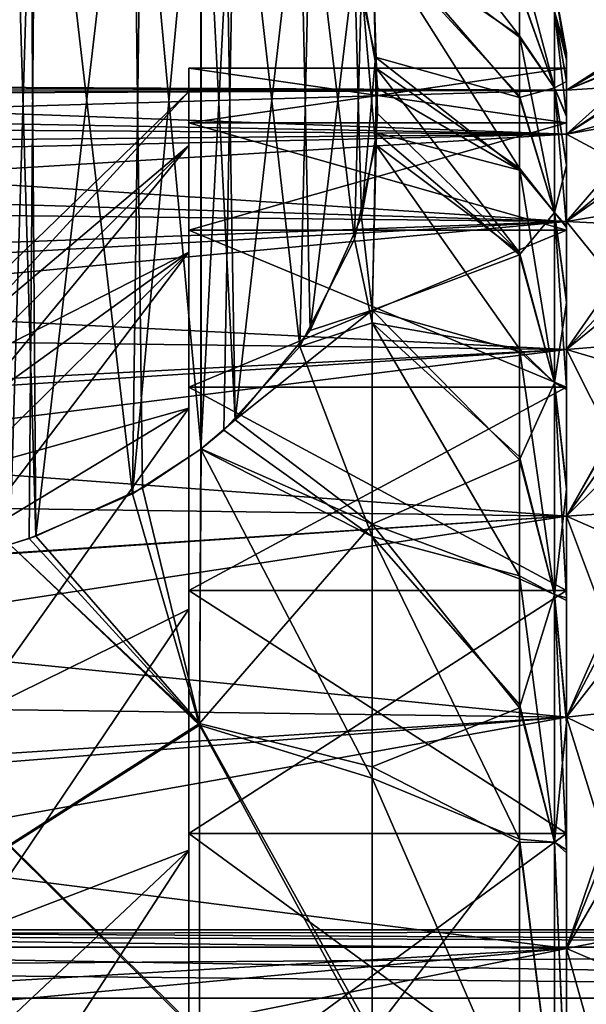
# Model space of a CAD drawing. Header units: metres. Extents: x -62 to 150, y -92 to 92.
# Tile 460 of 656: x -28.14 to -25.13, y 65.61 to 70.82. Entities that reach past the tile are written whole.
import ezdxf

# ---------------------------------------------------------------- set-up
doc = ezdxf.new("R2010")
doc.units = ezdxf.units.M
doc.layers.add('solid_500615', color=7, linetype='CONTINUOUS')

msp = doc.modelspace()

# ---------------------------------------------------------------- linework, layer by layer
at = {"layer": 'solid_500615'}
for points in [[(-28.049778, 72.699028, -9.174283), (-28.18821, 68.041405, -17.241522), (-28.189365, 72.743301, -9.097605)], [(-28.188202, 72.743202, -5.241516), (-28.189236, 68.041336, 2.902354), (-28.050165, 68.085434, 2.825976)], [(-28.049778, 72.699028, -9.174283), (-28.085726, 68.073235, -17.186396), (-28.18821, 68.041405, -17.241522)], [(-28.084993, 72.711136, -5.185978), (-28.188202, 72.743202, -5.241516), (-28.050165, 68.085434, 2.825976)], [(-28.049778, 72.699028, -9.174283), (-27.539028, 68.310127, -16.776079), (-28.085726, 68.073235, -17.186396)], [(-27.538008, 72.473915, -4.775102), (-28.084993, 72.711136, -5.185978), (-28.050165, 68.085434, 2.825976)], [(-27.483938, 72.443375, -9.61709), (-27.539028, 68.310127, -16.776079), (-28.049778, 72.699028, -9.174283)], [(-27.538008, 72.473915, -4.775102), (-28.050165, 68.085434, 2.825976), (-27.485113, 68.340553, 2.384087)], [(-27.175741, 72.237038, -9.974475), (-27.539028, 68.310127, -16.776079), (-27.483938, 72.443375, -9.61709)], [(-27.538008, 72.473915, -4.775102), (-27.485113, 68.340553, 2.384087), (-27.175798, 68.547523, 2.025607)], [(-27.538008, 72.473915, -4.775102), (-27.175798, 68.547523, 2.025607), (-27.1775, 72.238403, -4.367184)], [(-27.175741, 72.237038, -9.974475), (-27.177546, 68.546173, -16.367243), (-27.539028, 68.310127, -16.776079)], [(-26.992846, 72.082039, -10.242938), (-27.177546, 68.546173, -16.367243), (-27.175741, 72.237038, -9.974475)], [(-27.1775, 72.238403, -4.367184), (-27.175798, 68.547523, 2.025607), (-26.994238, 68.701279, 1.759296)], [(-27.053091, 72.136223, -4.1902), (-27.1775, 72.238403, -4.367184), (-26.994238, 68.701279, 1.759296)], [(-26.652088, 71.692429, -3.421526), (-27.053091, 72.136223, -4.1902), (-26.994238, 68.701279, 1.759296)], [(-26.992846, 72.082039, -10.242938), (-27.054201, 68.647423, -16.191875), (-27.177546, 68.546173, -16.367243)], [(-26.992846, 72.082039, -10.242938), (-26.653057, 69.090797, -15.423921), (-27.054201, 68.647423, -16.191875)], [(-26.595621, 71.607903, -11.064173), (-26.653057, 69.090797, -15.423921), (-26.992846, 72.082039, -10.242938)], [(-26.2693, 71.74437, -9.739546), (-25.489401, 70.985435, -9.847845), (-25.489401, 70.735977, -10.718078)], [(-26.2693, 71.269592, -11.356639), (-26.2693, 71.74437, -9.739546), (-25.489401, 70.735977, -10.718078)], [(-26.652088, 71.692429, -3.421526), (-26.994238, 68.701279, 1.759296), (-26.596764, 69.174927, 0.938918)], [(-26.652088, 71.692429, -3.421526), (-26.596764, 69.174927, 0.938918), (-26.361979, 71.12487, -2.438483)], [(-26.595621, 71.607903, -11.064173), (-26.362522, 69.65818, -14.441185), (-26.653057, 69.090797, -15.423921)], [(-26.325193, 71.006927, -12.105085), (-26.362522, 69.65818, -14.441185), (-26.595621, 71.607903, -11.064173)], [(-26.361979, 71.12487, -2.438483), (-26.251541, 70.622971, -1.569168), (-26.2693, 71.310677, -3.094944)], [(-26.2693, 71.310677, -3.094944), (-25.489401, 70.728798, -3.599572), (-25.489401, 70.980003, -4.46926)], [(-26.2693, 71.310677, -3.094944), (-25.489401, 70.409554, -2.754485), (-25.489401, 70.728798, -3.599572)], [(-26.2693, 71.310677, -3.094944), (-26.251541, 70.622971, -1.569168), (-25.489401, 70.409554, -2.754485)], [(-26.325193, 71.006927, -12.105085), (-26.2693, 71.269592, -11.356639), (-26.246372, 70.561951, -12.875807)], [(-26.2693, 71.269592, -11.356639), (-25.489401, 70.418419, -11.56385), (-25.489401, 70.035011, -12.380322)], [(-26.246372, 70.561951, -12.875807), (-26.2693, 71.269592, -11.356639), (-25.489401, 70.035011, -12.380322)], [(-26.2693, 71.269592, -11.356639), (-25.489401, 70.735977, -10.718078), (-25.489401, 70.418419, -11.56385)], [(-25.303986, 70.46096, -10.568618), (-25.489401, 70.985435, -9.847845), (-25.489401, 71.164459, -8.960577)], [(-25.303986, 70.46096, -10.568618), (-25.489401, 71.164459, -8.960577), (-25.303986, 70.863884, -8.890316)], [(-26.361979, 71.12487, -2.438483), (-26.596764, 69.174927, 0.938918), (-26.325708, 69.775902, -0.102)], [(-26.361979, 71.12487, -2.438483), (-26.325708, 69.775902, -0.102), (-26.251541, 70.622971, -1.569168)], [(-26.325193, 71.006927, -12.105085), (-26.251614, 70.160851, -13.570541), (-26.362522, 69.65818, -14.441185)], [(-26.325193, 71.006927, -12.105085), (-26.246372, 70.561951, -12.875807), (-26.251614, 70.160851, -13.570541)], [(-25.303986, 70.46096, -10.568618), (-25.489401, 70.735977, -10.718078), (-25.489401, 70.985435, -9.847845)], [(-25.303986, 70.46096, -3.770674), (-25.489401, 70.980003, -4.46926), (-25.489401, 70.728798, -3.599572)], [(-25.303986, 70.863884, -5.448976), (-25.489401, 70.980003, -4.46926), (-25.303986, 70.46096, -3.770674)], [(-25.303986, 70.999306, -7.169646), (-25.239401, 70.645676, -7.158967), (-25.239401, 70.609276, -8.049967)], [(-25.303986, 70.999306, -7.169646), (-25.303986, 70.863884, -5.448976), (-25.239401, 70.645676, -7.158967)], [(-25.303986, 70.863884, -8.890316), (-25.303986, 70.999306, -7.169646), (-25.239401, 70.609276, -8.049967)], [(-25.303986, 70.863884, -5.448976), (-25.239401, 70.494469, -5.381805), (-25.239401, 70.607483, -6.268039)], [(-25.303986, 70.863884, -5.448976), (-25.303986, 70.46096, -3.770674), (-25.239401, 70.494469, -5.381805)], [(-25.303986, 70.863884, -5.448976), (-25.239401, 70.607483, -6.268039), (-25.239401, 70.645676, -7.158967)], [(-25.303986, 70.863884, -8.890316), (-25.239401, 70.609276, -8.049967), (-25.239401, 70.498039, -8.93641)], [(-25.303986, 70.863884, -8.890316), (-25.239401, 70.498039, -8.93641), (-25.239401, 70.313271, -9.809031)], [(-25.303986, 70.46096, -10.568618), (-25.303986, 70.863884, -8.890316), (-25.239401, 70.313271, -9.809031)], [(-25.303986, 69.800453, -12.163225), (-25.489401, 70.418419, -11.56385), (-25.489401, 70.735977, -10.718078)], [(-25.303986, 69.800453, -12.163225), (-25.489401, 70.735977, -10.718078), (-25.303986, 70.46096, -10.568618)], [(-25.303986, 70.46096, -3.770674), (-25.489401, 70.728798, -3.599572), (-25.489401, 70.409554, -2.754485)], [(-25.239401, 70.448204, -6.386662), (-24.764193, 70.725548, -6.417893), (-24.785786, 70.739388, -7.161004)], [(-25.239401, 70.448204, -6.386662), (-24.785786, 70.739388, -7.161004), (-24.809301, 70.701485, -7.891719)], [(-25.239401, 70.448204, -6.386662), (-24.745825, 70.657837, -5.672606), (-24.764193, 70.725548, -6.417893)], [(-25.239401, 70.448204, -7.952631), (-24.809301, 70.701485, -7.891719), (-24.83256, 70.612999, -8.625512)], [(-25.239401, 70.448204, -6.386662), (-24.809301, 70.701485, -7.891719), (-25.239401, 70.448204, -7.952631)], [(-26.325708, 69.775902, -0.102), (-26.246412, 70.222, -0.874674), (-26.251541, 70.622971, -1.569168)], [(-26.251541, 70.622971, -1.569168), (-25.489401, 70.024521, -1.938817), (-25.489401, 70.409554, -2.754485)], [(-26.251541, 70.622971, -1.569168), (-26.240366, 70.458191, -1.283768), (-25.489401, 70.024521, -1.938817)], [(-26.251541, 70.622971, -1.569168), (-26.246412, 70.222, -0.874674), (-26.240366, 70.458191, -1.283768)], [(-25.239401, 70.214806, -4.838183), (-24.730604, 70.535637, -4.929069), (-24.745825, 70.657837, -5.672606)], [(-25.239401, 70.214806, -4.838183), (-24.745825, 70.657837, -5.672606), (-25.239401, 70.448204, -6.386662)], [(-25.239401, 70.609276, -8.049967), (-25.239401, 70.645676, -7.158967), (-25.239401, 70.607483, -6.268039)], [(-25.239401, 70.448204, -7.952631), (-24.83256, 70.612999, -8.625512), (-24.855576, 70.472725, -9.358882)], [(-27.239401, 70.275597, -9.771732), (-25.239401, 70.275597, -9.771732), (-25.239401, 70.563805, -8.044667)], [(-27.239401, 70.563805, -8.044667), (-25.239401, 70.563805, -8.044667), (-25.239401, 70.563805, -6.294624)], [(-27.239401, 70.563805, -8.044667), (-27.239401, 70.275597, -9.771732), (-25.239401, 70.563805, -8.044667)], [(-27.239401, 70.563805, -6.294624), (-25.239401, 70.563805, -6.294624), (-25.239401, 70.275597, -4.56756)], [(-27.239401, 70.563805, -6.294624), (-27.239401, 70.563805, -8.044667), (-25.239401, 70.563805, -6.294624)], [(-27.239401, 70.275597, -4.56756), (-27.239401, 70.563805, -6.294624), (-25.239401, 70.275597, -4.56756)], [(-27.239401, 70.441475, -8.036684), (-27.239401, 70.275597, -9.771732), (-27.239401, 70.563805, -8.044667)], [(-27.239401, 70.44149, -6.302788), (-27.239401, 70.563805, -8.044667), (-27.239401, 70.563805, -6.294624)], [(-27.239401, 70.44149, -6.302788), (-27.239401, 70.441475, -8.036684), (-27.239401, 70.563805, -8.044667)], [(-27.239401, 70.44149, -6.302788), (-27.239401, 70.563805, -6.294624), (-27.239401, 70.275597, -4.56756)], [(-26.251614, 70.160851, -13.570541), (-26.246372, 70.561951, -12.875807), (-26.240419, 70.324615, -13.286894)], [(-26.246372, 70.561951, -12.875807), (-25.489401, 70.035011, -12.380322), (-25.489401, 69.587921, -13.163327)], [(-26.240419, 70.324615, -13.286894), (-26.246372, 70.561951, -12.875807), (-25.489401, 69.587921, -13.163327)], [(-25.239401, 70.609276, -8.049967), (-25.239401, 70.563805, -6.294624), (-25.239401, 70.563805, -8.044667)], [(-25.239401, 70.498039, -8.93641), (-25.239401, 70.609276, -8.049967), (-25.239401, 70.563805, -8.044667)], [(-25.239401, 70.609276, -8.049967), (-25.239401, 70.607483, -6.268039), (-25.239401, 70.563805, -6.294624)], [(-25.239401, 70.607483, -6.268039), (-25.239401, 70.494469, -5.381805), (-25.239401, 70.563805, -6.294624)], [(-25.239401, 70.498039, -8.93641), (-25.239401, 70.563805, -8.044667), (-25.239401, 70.275597, -9.771732)], [(-25.239401, 70.307953, -4.509567), (-25.239401, 70.275597, -4.56756), (-25.239401, 70.563805, -6.294624)], [(-25.239401, 70.494469, -5.381805), (-25.239401, 70.307953, -4.509567), (-25.239401, 70.563805, -6.294624)], [(-25.239401, 70.214806, -4.838183), (-24.717606, 70.358604, -4.18955), (-24.730604, 70.535637, -4.929069)], [(-25.239401, 70.448204, -6.386662), (-31.368038, 70.462868, -6.616057), (-31.435246, 70.420349, -6.076768)], [(-25.239401, 70.448204, -7.952631), (-31.324076, 70.477501, -7.168989), (-31.368038, 70.462868, -6.616057)], [(-25.239401, 70.448204, -6.386662), (-25.239401, 70.448204, -7.952631), (-31.368038, 70.462868, -6.616057)], [(-25.239401, 70.448204, -7.952631), (-31.269167, 70.437851, -8.080277), (-31.324076, 70.477501, -7.168989)], [(-26.240366, 70.458191, -1.283768), (-26.246412, 70.222, -0.874674), (-25.489401, 70.024521, -1.938817)], [(-25.303986, 70.46096, -3.770674), (-25.489401, 70.409554, -2.754485), (-25.303986, 69.800453, -2.176066)], [(-25.303986, 70.46096, -3.770674), (-25.239401, 70.307953, -4.509567), (-25.239401, 70.494469, -5.381805)], [(-25.303986, 70.46096, -3.770674), (-25.239401, 70.048615, -3.6545), (-25.239401, 70.307953, -4.509567)], [(-25.303986, 70.46096, -3.770674), (-25.303986, 69.800453, -2.176066), (-25.239401, 70.048615, -3.6545)], [(-25.303986, 70.46096, -10.568618), (-25.239401, 70.313271, -9.809031), (-25.239401, 70.055641, -10.664653)], [(-25.303986, 70.46096, -10.568618), (-25.239401, 70.055641, -10.664653), (-25.239401, 69.728539, -11.492494)], [(-25.303986, 69.800453, -12.163225), (-25.303986, 70.46096, -10.568618), (-25.239401, 69.728539, -11.492494)], [(-25.239401, 70.313271, -9.809031), (-25.239401, 70.498039, -8.93641), (-25.239401, 70.275597, -9.771732)], [(-25.239401, 70.214806, -9.501109), (-24.855576, 70.472725, -9.358882), (-24.878513, 70.279144, -10.089715)], [(-25.239401, 70.448204, -7.952631), (-24.855576, 70.472725, -9.358882), (-25.239401, 70.214806, -9.501109)], [(-25.239401, 70.448204, -6.386662), (-31.435246, 70.420349, -6.076768), (-31.6394, 70.259628, -5.044088)], [(-25.239401, 70.214806, -4.838183), (-25.239401, 70.448204, -6.386662), (-31.6394, 70.259628, -5.044088)], [(-25.239401, 70.214806, -9.501109), (-31.294762, 70.326439, -8.942414), (-31.269167, 70.437851, -8.080277)], [(-25.239401, 70.448204, -7.952631), (-25.239401, 70.214806, -9.501109), (-31.269167, 70.437851, -8.080277)], [(-28.4014, 69.315498, -7.169735), (-27.239401, 70.441475, -8.036684), (-27.239401, 70.44149, -6.302788)], [(-28.4014, 69.17347, -5.549134), (-27.239401, 70.44149, -6.302788), (-27.239401, 70.155479, -4.59221)], [(-28.4014, 69.315498, -7.169735), (-27.239401, 70.44149, -6.302788), (-28.4014, 69.17347, -5.549134)], [(-28.4014, 69.173431, -8.790337), (-27.239401, 70.155434, -9.747261), (-27.239401, 70.441475, -8.036684)], [(-28.4014, 69.173431, -8.790337), (-27.239401, 70.441475, -8.036684), (-28.4014, 69.315498, -7.169735)], [(-27.239401, 70.155479, -4.59221), (-27.239401, 70.44149, -6.302788), (-27.239401, 70.275597, -4.56756)], [(-27.239401, 70.441475, -8.036684), (-27.239401, 70.155434, -9.747261), (-27.239401, 70.275597, -9.771732)], [(-25.303986, 69.800453, -12.163225), (-25.489401, 70.035011, -12.380322), (-25.489401, 70.418419, -11.56385)], [(-25.303986, 69.800453, -2.176066), (-25.489401, 70.409554, -2.754485), (-25.489401, 70.024521, -1.938817)], [(-25.239401, 69.753227, -3.341785), (-24.708822, 70.126579, -3.462438), (-24.717606, 70.358604, -4.18955)], [(-25.239401, 69.753227, -3.341785), (-24.717606, 70.358604, -4.18955), (-25.239401, 70.214806, -4.838183)], [(-25.239401, 70.214806, -9.501109), (-31.413843, 70.157356, -9.739872), (-31.294762, 70.326439, -8.942414)], [(-26.251614, 70.160851, -13.570541), (-26.240419, 70.324615, -13.286894), (-25.489401, 69.587921, -13.163327)], [(-25.239401, 70.055641, -10.664653), (-25.239401, 70.313271, -9.809031), (-25.239401, 70.275597, -9.771732)], [(-25.239401, 70.307953, -4.509567), (-25.239401, 70.048615, -3.6545), (-25.239401, 70.275597, -4.56756)], [(-25.239401, 70.214806, -4.838183), (-31.6394, 70.259628, -5.044088), (-31.6394, 70.068871, -4.272076)], [(-27.239401, 69.707039, -11.427916), (-25.239401, 69.707039, -11.427916), (-25.239401, 70.275597, -9.771732)], [(-27.239401, 70.275597, -9.771732), (-27.239401, 69.707039, -11.427916), (-25.239401, 70.275597, -9.771732)], [(-27.239401, 70.275597, -4.56756), (-25.239401, 70.275597, -4.56756), (-25.239401, 69.707039, -2.911376)], [(-27.239401, 69.707039, -2.911376), (-27.239401, 70.275597, -4.56756), (-25.239401, 69.707039, -2.911376)], [(-27.239401, 70.155434, -9.747261), (-27.239401, 69.707039, -11.427916), (-27.239401, 70.275597, -9.771732)], [(-27.239401, 70.155479, -4.59221), (-27.239401, 70.275597, -4.56756), (-27.239401, 69.707039, -2.911376)], [(-25.239401, 70.214806, -9.501109), (-24.878513, 70.279144, -10.089715), (-24.901018, 70.032761, -10.810211)], [(-25.239401, 70.055641, -10.664653), (-25.239401, 70.275597, -9.771732), (-25.239401, 69.707039, -11.427916)], [(-25.239401, 69.719879, -2.827358), (-25.239401, 69.707039, -2.911376), (-25.239401, 70.275597, -4.56756)], [(-25.239401, 70.048615, -3.6545), (-25.239401, 69.719879, -2.827358), (-25.239401, 70.275597, -4.56756)], [(-25.239401, 70.214806, -4.838183), (-31.6394, 70.068871, -4.272076), (-31.6394, 69.820099, -3.516756)], [(-25.239401, 69.753227, -3.341785), (-25.239401, 70.214806, -4.838183), (-31.6394, 69.820099, -3.516756)], [(-25.239401, 70.214806, -9.501109), (-25.239401, 69.753227, -10.997506), (-31.413843, 70.157356, -9.739872)], [(-26.325708, 69.775902, -0.102), (-26.2693, 69.282967, 0.469794), (-26.246412, 70.222, -0.874674)], [(-26.246412, 70.222, -0.874674), (-26.2693, 69.282967, 0.469794), (-25.489401, 69.575806, -1.156624)], [(-26.246412, 70.222, -0.874674), (-25.489401, 69.575806, -1.156624), (-25.489401, 70.024521, -1.938817)], [(-25.239401, 70.214806, -9.501109), (-24.901018, 70.032761, -10.810211), (-25.239401, 69.753227, -10.997506)], [(-25.239401, 69.753227, -10.997506), (-31.6394, 69.94754, -10.459698), (-31.413843, 70.157356, -9.739872)], [(-28.401402, 68.996841, -4.754003), (-27.239401, 70.155479, -4.59221), (-27.239401, 69.590805, -2.951344)], [(-28.4014, 69.17347, -5.549134), (-27.239401, 70.155479, -4.59221), (-28.401402, 68.996841, -4.754003)], [(-28.401402, 68.751228, -10.362532), (-27.239401, 69.590729, -11.38812), (-27.239401, 70.155434, -9.747261)], [(-28.401402, 68.996796, -9.585466), (-27.239401, 70.155434, -9.747261), (-28.4014, 69.173431, -8.790337)], [(-28.401402, 68.751228, -10.362532), (-27.239401, 70.155434, -9.747261), (-28.401402, 68.996796, -9.585466)], [(-27.239401, 69.590805, -2.951344), (-27.239401, 70.155479, -4.59221), (-27.239401, 69.707039, -2.911376)], [(-27.239401, 70.155434, -9.747261), (-27.239401, 69.590729, -11.38812), (-27.239401, 69.707039, -11.427916)], [(-26.362522, 69.65818, -14.441185), (-26.251614, 70.160851, -13.570541), (-26.2693, 69.216339, -14.889341)], [(-26.2693, 69.216339, -14.889341), (-26.251614, 70.160851, -13.570541), (-25.489401, 69.078285, -13.910361)], [(-26.251614, 70.160851, -13.570541), (-25.489401, 69.587921, -13.163327), (-25.489401, 69.078285, -13.910361)], [(-25.239401, 69.753227, -3.341785), (-24.706928, 69.840836, -2.756885), (-24.708822, 70.126579, -3.462438)], [(-25.303986, 69.800453, -2.176066), (-25.239401, 69.719879, -2.827358), (-25.239401, 70.048615, -3.6545)], [(-25.239401, 69.728539, -11.492494), (-25.239401, 70.055641, -10.664653), (-25.239401, 69.707039, -11.427916)], [(-25.303986, 68.898621, -13.634874), (-25.489401, 69.587921, -13.163327), (-25.489401, 70.035011, -12.380322)], [(-25.303986, 68.898621, -13.634874), (-25.489401, 70.035011, -12.380322), (-25.303986, 69.800453, -12.163225)], [(-25.303986, 69.800453, -2.176066), (-25.489401, 70.024521, -1.938817), (-25.489401, 69.575806, -1.156624)], [(-25.239401, 69.753227, -10.997506), (-24.901018, 70.032761, -10.810211), (-24.9228, 69.735649, -11.512331)], [(-25.239401, 69.753227, -10.997506), (-31.6394, 69.395554, -11.806623), (-31.6394, 69.94754, -10.459698)], [(-25.239401, 69.073784, -1.930896), (-24.71158, 69.502754, -2.075104), (-24.706928, 69.840836, -2.756885)], [(-25.239401, 69.073784, -1.930896), (-24.706928, 69.840836, -2.756885), (-25.239401, 69.753227, -3.341785)], [(-25.239401, 69.753227, -3.341785), (-31.6394, 69.820099, -3.516756), (-31.6394, 69.514763, -2.782478)], [(-25.303986, 69.800453, -2.176066), (-25.489401, 69.575806, -1.156624), (-25.303986, 68.898621, -0.704417)], [(-25.303986, 69.800453, -2.176066), (-25.239401, 69.323448, -2.03104), (-25.239401, 69.719879, -2.827358)], [(-25.303986, 69.800453, -2.176066), (-25.303986, 68.898621, -0.704417), (-25.239401, 69.323448, -2.03104)], [(-25.303986, 69.800453, -12.163225), (-25.239401, 69.728539, -11.492494), (-25.239401, 69.333702, -12.289606)], [(-25.303986, 69.800453, -12.163225), (-25.239401, 69.333702, -12.289606), (-25.239401, 68.873573, -13.051379)], [(-25.303986, 68.898621, -13.634874), (-25.303986, 69.800453, -12.163225), (-25.239401, 68.873573, -13.051379)], [(-25.239401, 69.753227, -10.997506), (-25.239401, 69.073784, -12.408396), (-31.6394, 69.395554, -11.806623)], [(-25.239401, 69.753227, -3.341785), (-31.6394, 69.514763, -2.782478), (-31.6394, 69.154617, -2.073474)], [(-25.239401, 69.073784, -1.930896), (-25.239401, 69.753227, -3.341785), (-31.6394, 69.154617, -2.073474)], [(-26.325708, 69.775902, -0.102), (-26.596764, 69.174927, 0.938918), (-26.2693, 69.282967, 0.469794)], [(-25.239401, 69.753227, -10.997506), (-24.9228, 69.735649, -11.512331), (-24.944284, 69.387764, -12.19432)], [(-25.239401, 69.753227, -10.997506), (-24.944284, 69.387764, -12.19432), (-25.239401, 69.073784, -12.408396)], [(-25.239401, 69.333702, -12.289606), (-25.239401, 69.728539, -11.492494), (-25.239401, 69.707039, -11.427916)], [(-27.239401, 68.8741, -12.967073), (-25.239401, 68.8741, -12.967073), (-25.239401, 69.707039, -11.427916)], [(-27.239401, 69.707039, -11.427916), (-27.239401, 68.8741, -12.967073), (-25.239401, 69.707039, -11.427916)], [(-27.239401, 69.707039, -2.911376), (-25.239401, 69.707039, -2.911376), (-25.239401, 68.8741, -1.372218)], [(-27.239401, 68.8741, -1.372218), (-27.239401, 69.707039, -2.911376), (-25.239401, 68.8741, -1.372218)], [(-27.239401, 69.590729, -11.38812), (-27.239401, 68.8741, -12.967073), (-27.239401, 69.707039, -11.427916)], [(-27.239401, 69.590805, -2.951344), (-27.239401, 69.707039, -2.911376), (-27.239401, 68.8741, -1.372218)], [(-25.239401, 69.719879, -2.827358), (-25.239401, 69.323448, -2.03104), (-25.239401, 69.707039, -2.911376)], [(-25.239401, 69.333702, -12.289606), (-25.239401, 69.707039, -11.427916), (-25.239401, 68.8741, -12.967073)], [(-25.239401, 69.323448, -2.03104), (-25.239401, 68.8741, -1.372218), (-25.239401, 69.707039, -2.911376)], [(-26.653057, 69.090797, -15.423921), (-26.362522, 69.65818, -14.441185), (-26.2693, 69.216339, -14.889341)], [(-28.401402, 68.438705, -3.224169), (-27.239401, 69.590805, -2.951344), (-27.239401, 68.763649, -1.427123)], [(-28.401402, 68.751289, -3.976933), (-27.239401, 69.590805, -2.951344), (-28.401402, 68.438705, -3.224169)], [(-28.401402, 68.996841, -4.754003), (-27.239401, 69.590805, -2.951344), (-28.401402, 68.751289, -3.976933)], [(-28.401402, 68.438629, -11.11529), (-27.239401, 69.590729, -11.38812), (-28.401402, 68.751228, -10.362532)], [(-28.4014, 68.061493, -11.837709), (-27.239401, 69.590729, -11.38812), (-28.401402, 68.438629, -11.11529)], [(-28.4014, 68.061493, -11.837709), (-27.239401, 68.76355, -12.91232), (-27.239401, 69.590729, -11.38812)], [(-27.239401, 68.763649, -1.427123), (-27.239401, 69.590805, -2.951344), (-27.239401, 68.8741, -1.372218)], [(-27.239401, 69.590729, -11.38812), (-27.239401, 68.76355, -12.91232), (-27.239401, 68.8741, -12.967073)], [(-26.2693, 69.282967, 0.469794), (-25.489401, 69.064568, -0.41049), (-25.489401, 69.575806, -1.156624)], [(-25.303986, 68.898621, -13.634874), (-25.489401, 69.078285, -13.910361), (-25.489401, 69.587921, -13.163327)], [(-25.303986, 68.898621, -0.704417), (-25.489401, 69.575806, -1.156624), (-25.489401, 69.064568, -0.41049)], [(-25.239401, 69.073784, -1.930896), (-24.721518, 69.117073, -1.424041), (-24.71158, 69.502754, -2.075104)], [(-25.239401, 69.073784, -12.408396), (-31.6394, 68.662216, -13.064048), (-31.6394, 69.395554, -11.806623)], [(-25.239401, 69.073784, -12.408396), (-24.944284, 69.387764, -12.19432), (-24.964001, 68.993454, -12.848817)], [(-25.303986, 68.898621, -0.704417), (-25.239401, 68.861717, -1.270074), (-25.239401, 69.323448, -2.03104)], [(-25.239401, 68.873573, -13.051379), (-25.239401, 69.333702, -12.289606), (-25.239401, 68.8741, -12.967073)], [(-25.239401, 69.323448, -2.03104), (-25.239401, 68.861717, -1.270074), (-25.239401, 68.8741, -1.372218)], [(-26.994238, 68.701279, 1.759296), (-26.2693, 68.15004, 1.668419), (-26.2693, 69.282967, 0.469794)], [(-26.596764, 69.174927, 0.938918), (-26.994238, 68.701279, 1.759296), (-26.2693, 69.282967, 0.469794)], [(-26.2693, 69.282967, 0.469794), (-25.489401, 68.489983, 0.298466), (-25.489401, 69.064568, -0.41049)], [(-26.2693, 69.282967, 0.469794), (-26.2693, 68.15004, 1.668419), (-25.489401, 68.489983, 0.298466)], [(-26.653057, 69.090797, -15.423921), (-26.2693, 69.216339, -14.889341), (-26.2693, 68.084557, -16.067654)], [(-26.2693, 69.216339, -14.889341), (-25.489401, 68.505295, -14.620314), (-25.489401, 67.875687, -15.282976)], [(-26.2693, 68.084557, -16.067654), (-26.2693, 69.216339, -14.889341), (-25.489401, 67.875687, -15.282976)], [(-26.2693, 69.216339, -14.889341), (-25.489401, 69.078285, -13.910361), (-25.489401, 68.505295, -14.620314)], [(-25.239401, 69.073784, -1.930896), (-31.6394, 69.154617, -2.073474), (-31.6394, 68.741737, -1.393827)], [(-25.239401, 68.191643, -0.637031), (-24.722147, 69.096138, -1.391633), (-24.721518, 69.117073, -1.424041)], [(-25.239401, 68.191643, -0.637031), (-24.721518, 69.117073, -1.424041), (-25.239401, 69.073784, -1.930896)], [(-25.239401, 69.073784, -12.408396), (-25.239401, 68.191643, -13.70226), (-31.6394, 68.662216, -13.064048)], [(-25.239401, 69.073784, -1.930896), (-31.6394, 68.741737, -1.393827), (-31.6394, 68.278496, -0.747453)], [(-25.239401, 68.191643, -0.637031), (-25.239401, 69.073784, -1.930896), (-31.6394, 68.278496, -0.747453)], [(-27.054201, 68.647423, -16.191875), (-26.653057, 69.090797, -15.423921), (-26.2693, 68.084557, -16.067654)], [(-25.303986, 67.777679, -14.947329), (-25.489401, 68.505295, -14.620314), (-25.489401, 69.078285, -13.910361)], [(-25.303986, 67.777679, -14.947329), (-25.489401, 69.078285, -13.910361), (-25.303986, 68.898621, -13.634874)], [(-25.303986, 68.898621, -0.704417), (-25.489401, 69.064568, -0.41049), (-25.489401, 68.489983, 0.298466)], [(-25.239401, 68.191643, -0.637031), (-24.736307, 68.689911, -0.810838), (-24.722147, 69.096138, -1.391633)], [(-25.239401, 69.073784, -12.408396), (-24.964001, 68.993454, -12.848817), (-24.980734, 68.558235, -13.469358)], [(-25.239401, 69.073784, -12.408396), (-24.980734, 68.558235, -13.469358), (-25.239401, 68.191643, -13.70226)], [(-25.303986, 68.898621, -0.704417), (-25.489401, 68.489983, 0.298466), (-25.303986, 67.777679, 0.608037)], [(-25.303986, 68.898621, -0.704417), (-25.239401, 68.33503, -0.547467), (-25.239401, 68.861717, -1.270074)], [(-25.303986, 68.898621, -0.704417), (-25.303986, 67.777679, 0.608037), (-25.239401, 68.33503, -0.547467)], [(-25.303986, 68.898621, -13.634874), (-25.239401, 68.873573, -13.051379), (-25.239401, 68.34845, -13.774907)], [(-25.303986, 68.898621, -13.634874), (-25.239401, 68.34845, -13.774907), (-25.239401, 67.759377, -14.458167)], [(-25.303986, 67.777679, -14.947329), (-25.303986, 68.898621, -13.634874), (-25.239401, 67.759377, -14.458167)], [(-27.239401, 67.798721, -14.348691), (-25.239401, 67.798721, -14.348691), (-25.239401, 68.8741, -12.967073)], [(-27.239401, 68.8741, -12.967073), (-27.239401, 67.798721, -14.348691), (-25.239401, 68.8741, -12.967073)], [(-27.239401, 68.8741, -1.372218), (-25.239401, 68.8741, -1.372218), (-25.239401, 67.798721, 0.009399)], [(-27.239401, 67.798721, 0.009399), (-27.239401, 68.8741, -1.372218), (-25.239401, 67.798721, 0.009399)], [(-27.239401, 68.76355, -12.91232), (-27.239401, 67.798721, -14.348691), (-27.239401, 68.8741, -12.967073)], [(-27.239401, 68.763649, -1.427123), (-27.239401, 68.8741, -1.372218), (-27.239401, 67.798721, 0.009399)], [(-25.239401, 68.873573, -13.051379), (-25.239401, 68.8741, -12.967073), (-25.239401, 67.798721, -14.348691)], [(-25.239401, 68.33503, -0.547467), (-25.239401, 67.798721, 0.009399), (-25.239401, 68.8741, -1.372218)], [(-25.239401, 68.861717, -1.270074), (-25.239401, 68.33503, -0.547467), (-25.239401, 68.8741, -1.372218)], [(-25.239401, 68.34845, -13.774907), (-25.239401, 68.873573, -13.051379), (-25.239401, 67.798721, -14.348691)], [(-28.401402, 68.438705, -3.224169), (-27.239401, 68.763649, -1.427123), (-28.4014, 68.061584, -2.501739)], [(-28.4014, 67.127586, -1.171645), (-27.239401, 68.763649, -1.427123), (-27.239401, 67.6987, -0.062766)], [(-28.4014, 68.061584, -2.501739), (-27.239401, 68.763649, -1.427123), (-28.4014, 67.127586, -1.171645)], [(-28.4014, 67.12748, -13.167777), (-27.239401, 67.698578, -14.276654), (-27.239401, 68.76355, -12.91232)], [(-28.4014, 67.12748, -13.167777), (-27.239401, 68.76355, -12.91232), (-28.4014, 68.061493, -11.837709)], [(-27.239401, 67.6987, -0.062766), (-27.239401, 68.763649, -1.427123), (-27.239401, 67.798721, 0.009399)], [(-27.239401, 68.76355, -12.91232), (-27.239401, 67.698578, -14.276654), (-27.239401, 67.798721, -14.348691)], [(-26.994238, 68.701279, 1.759296), (-27.175798, 68.547523, 2.025607), (-26.2693, 68.15004, 1.668419)], [(-25.239401, 68.191643, -0.637031), (-24.756212, 68.223839, -0.236381), (-24.736307, 68.689911, -0.810838)], [(-25.239401, 68.191643, -13.70226), (-31.6394, 67.761688, -14.207701), (-31.6394, 68.662216, -13.064048)], [(-27.177546, 68.546173, -16.367243), (-27.054201, 68.647423, -16.191875), (-26.2693, 68.084557, -16.067654)], [(-27.539028, 68.310127, -16.776079), (-27.177546, 68.546173, -16.367243), (-27.183178, 67.084892, -17.537783)], [(-27.183178, 67.09417, 3.192143), (-27.175798, 68.547523, 2.025607), (-27.485113, 68.340553, 2.384087)], [(-27.183178, 67.09417, 3.192143), (-26.2693, 68.15004, 1.668419), (-27.175798, 68.547523, 2.025607)], [(-27.183178, 67.084892, -17.537783), (-27.177546, 68.546173, -16.367243), (-26.2693, 66.803459, -17.081633)], [(-27.177546, 68.546173, -16.367243), (-26.2693, 68.084557, -16.067654), (-26.2693, 66.803459, -17.081633)], [(-25.239401, 68.191643, -13.70226), (-24.980734, 68.558235, -13.469358), (-24.995043, 68.083534, -14.055186)], [(-26.2693, 68.15004, 1.668419), (-25.489401, 67.859055, 0.959796), (-25.489401, 68.489983, 0.298466)], [(-25.303986, 67.777679, -14.947329), (-25.489401, 67.875687, -15.282976), (-25.489401, 68.505295, -14.620314)], [(-25.303986, 67.777679, 0.608037), (-25.489401, 68.489983, 0.298466), (-25.489401, 67.859055, 0.959796)], [(-27.183178, 67.09417, 3.192143), (-27.485113, 68.340553, 2.384087), (-28.050165, 68.085434, 2.825976)], [(-25.303986, 67.777679, 0.608037), (-25.239401, 67.744446, 0.134722), (-25.239401, 68.33503, -0.547467)], [(-25.239401, 67.759377, -14.458167), (-25.239401, 68.34845, -13.774907), (-25.239401, 67.798721, -14.348691)], [(-25.239401, 68.33503, -0.547467), (-25.239401, 67.744446, 0.134722), (-25.239401, 67.798721, 0.009399)], [(-25.239401, 68.191643, -0.637031), (-31.6394, 68.278496, -0.747453), (-31.6394, 67.767563, -0.138074)], [(-28.085726, 68.073235, -17.186396), (-27.539028, 68.310127, -16.776079), (-27.183178, 67.084892, -17.537783)], [(-25.239401, 67.126511, 0.510905), (-24.779528, 67.717773, 0.30352), (-24.756212, 68.223839, -0.236381)], [(-25.239401, 67.126511, 0.510905), (-24.756212, 68.223839, -0.236381), (-25.239401, 68.191643, -0.637031)], [(-25.239401, 68.191643, -13.70226), (-25.239401, 67.126511, -14.850197), (-31.6394, 67.761688, -14.207701)], [(-25.239401, 68.191643, -0.637031), (-31.6394, 67.767563, -0.138074), (-31.6394, 67.211884, 0.430798)], [(-25.239401, 67.126511, 0.510905), (-25.239401, 68.191643, -0.637031), (-31.6394, 67.211884, 0.430798)], [(-25.239401, 68.191643, -13.70226), (-24.995043, 68.083534, -14.055186), (-25.007103, 67.569588, -14.606562)], [(-25.239401, 68.191643, -13.70226), (-25.007103, 67.569588, -14.606562), (-25.239401, 67.126511, -14.850197)], [(-27.183178, 67.09417, 3.192143), (-26.2693, 66.863724, 2.700707), (-26.2693, 68.15004, 1.668419)], [(-26.2693, 68.15004, 1.668419), (-25.489401, 67.17598, 1.568651), (-25.489401, 67.859055, 0.959796)], [(-26.2693, 68.15004, 1.668419), (-26.2693, 66.863724, 2.700707), (-25.489401, 67.17598, 1.568651)], [(-27.183178, 67.09417, 3.192143), (-28.050165, 68.085434, 2.825976), (-28.189236, 68.041336, 2.902354)], [(-28.18821, 68.041405, -17.241522), (-28.085726, 68.073235, -17.186396), (-27.183178, 67.084892, -17.537783)], [(-26.2693, 68.084557, -16.067654), (-25.489401, 67.193504, -15.893521), (-25.489401, 66.480583, -16.435419)], [(-26.2693, 66.803459, -17.081633), (-26.2693, 68.084557, -16.067654), (-25.489401, 66.480583, -16.435419)], [(-26.2693, 68.084557, -16.067654), (-25.489401, 67.875687, -15.282976), (-25.489401, 67.193504, -15.893521)], [(-28.18932, 66.443962, -18.33157), (-28.18821, 68.041405, -17.241522), (-27.183178, 67.084892, -17.537783)], [(-27.183178, 67.09417, 3.192143), (-28.189236, 68.041336, 2.902354), (-28.18932, 66.450752, 3.988355)], [(-25.303986, 66.465225, -16.06827), (-25.489401, 67.193504, -15.893521), (-25.489401, 67.875687, -15.282976)], [(-25.303986, 66.465225, -16.06827), (-25.489401, 67.875687, -15.282976), (-25.303986, 67.777679, -14.947329)], [(-25.303986, 67.777679, 0.608037), (-25.489401, 67.859055, 0.959796), (-25.489401, 67.17598, 1.568651)], [(-27.239401, 66.510376, -15.534704), (-25.239401, 66.510376, -15.534704), (-25.239401, 67.798721, -14.348691)], [(-27.239401, 67.798721, -14.348691), (-27.239401, 66.510376, -15.534704), (-25.239401, 67.798721, -14.348691)], [(-27.239401, 67.798721, 0.009399), (-25.239401, 67.798721, 0.009399), (-25.239401, 66.510376, 1.195412)], [(-27.239401, 66.510376, 1.195412), (-27.239401, 67.798721, 0.009399), (-25.239401, 66.510376, 1.195412)], [(-27.239401, 67.698578, -14.276654), (-27.239401, 66.510376, -15.534704), (-27.239401, 67.798721, -14.348691)], [(-27.239401, 67.6987, -0.062766), (-27.239401, 67.798721, 0.009399), (-27.239401, 66.510376, 1.195412)], [(-25.239401, 67.759377, -14.458167), (-25.239401, 67.798721, -14.348691), (-25.239401, 66.510376, -15.534704)], [(-25.239401, 67.097633, 0.763723), (-25.239401, 66.510376, 1.195412), (-25.239401, 67.798721, 0.009399)], [(-25.239401, 67.744446, 0.134722), (-25.239401, 67.097633, 0.763723), (-25.239401, 67.798721, 0.009399)], [(-25.239401, 67.126511, -14.850197), (-31.6394, 66.711342, -15.215507), (-31.6394, 67.761688, -14.207701)], [(-25.303986, 67.777679, 0.608037), (-25.489401, 67.17598, 1.568651), (-25.303986, 66.465225, 1.728978)], [(-25.303986, 67.777679, 0.608037), (-25.239401, 67.097633, 0.763723), (-25.239401, 67.744446, 0.134722)], [(-25.303986, 67.777679, 0.608037), (-25.303986, 66.465225, 1.728978), (-25.239401, 67.097633, 0.763723)], [(-25.303986, 67.777679, -14.947329), (-25.239401, 67.759377, -14.458167), (-25.239401, 67.11367, -15.088646)], [(-25.303986, 67.777679, -14.947329), (-25.239401, 67.11367, -15.088646), (-25.239401, 66.424316, -15.658669)], [(-25.303986, 66.465225, -16.06827), (-25.303986, 67.777679, -14.947329), (-25.239401, 66.424316, -15.658669)], [(-25.239401, 67.11367, -15.088646), (-25.239401, 67.759377, -14.458167), (-25.239401, 66.510376, -15.534704)], [(-28.401402, 65.977257, -0.024653), (-27.239401, 67.6987, -0.062766), (-27.239401, 66.422195, 1.1087)], [(-28.4014, 67.127586, -1.171645), (-27.239401, 67.6987, -0.062766), (-28.401402, 65.977257, -0.024653)], [(-28.401402, 65.977119, -14.314755), (-27.239401, 66.422043, -15.44811), (-27.239401, 67.698578, -14.276654)], [(-28.401402, 65.977119, -14.314755), (-27.239401, 67.698578, -14.276654), (-28.4014, 67.12748, -13.167777)], [(-27.239401, 66.422195, 1.1087), (-27.239401, 67.6987, -0.062766), (-27.239401, 66.510376, 1.195412)], [(-27.239401, 67.698578, -14.276654), (-27.239401, 66.422043, -15.44811), (-27.239401, 66.510376, -15.534704)], [(-25.239401, 67.126511, 0.510905), (-24.806854, 67.174385, 0.805421), (-24.779528, 67.717773, 0.30352)], [(-25.239401, 67.126511, -14.850197), (-25.007103, 67.569588, -14.606562), (-25.017319, 67.018959, -15.120461)], [(-25.239401, 67.126511, 0.510905), (-31.6394, 67.211884, 0.430798), (-31.6394, 66.614662, 0.955886)], [(-26.2693, 66.863724, 2.700707), (-25.489401, 66.462807, 2.108536), (-25.489401, 67.17598, 1.568651)], [(-25.303986, 66.465225, -16.06827), (-25.489401, 66.480583, -16.435419), (-25.489401, 67.193504, -15.893521)], [(-25.303986, 66.465225, 1.728978), (-25.489401, 67.17598, 1.568651), (-25.489401, 66.462807, 2.108536)], [(-25.239401, 65.902184, 1.487271), (-24.837082, 66.59539, 1.268378), (-24.806854, 67.174385, 0.805421)], [(-25.239401, 65.902184, 1.487271), (-24.806854, 67.174385, 0.805421), (-25.239401, 67.126511, 0.510905)], [(-25.239401, 67.126511, -14.850197), (-25.239401, 65.902184, -15.826563), (-31.6394, 66.711342, -15.215507)], [(-25.239401, 67.126511, 0.510905), (-31.6394, 66.614662, 0.955886), (-31.6394, 65.979332, 1.434166)], [(-25.239401, 65.902184, 1.487271), (-25.239401, 67.126511, 0.510905), (-31.6394, 65.979332, 1.434166)], [(-25.239401, 67.126511, -14.850197), (-25.017319, 67.018959, -15.120461), (-25.025196, 66.433525, -15.595472)], [(-25.239401, 67.126511, -14.850197), (-25.025196, 66.433525, -15.595472), (-25.239401, 65.902184, -15.826563)], [(-27.183178, 65.457611, 4.140016), (-27.183178, 67.09417, 3.192143), (-28.18932, 66.450752, 3.988355)], [(-28.18932, 66.443962, -18.33157), (-27.183178, 67.084892, -17.537783), (-27.183178, 65.445282, -18.485249)], [(-27.183178, 67.09417, 3.192143), (-26.2693, 65.448227, 3.547229), (-26.2693, 66.863724, 2.700707)], [(-27.183178, 65.457611, 4.140016), (-26.2693, 65.448227, 3.547229), (-27.183178, 67.09417, 3.192143)], [(-27.183178, 67.084892, -17.537783), (-26.2693, 66.803459, -17.081633), (-26.2693, 65.396721, -17.91255)], [(-27.183178, 65.445282, -18.485249), (-27.183178, 67.084892, -17.537783), (-26.2693, 65.396721, -17.91255)], [(-25.303986, 66.465225, 1.728978), (-25.239401, 66.407684, 1.331943), (-25.239401, 67.097633, 0.763723)], [(-25.239401, 66.424316, -15.658669), (-25.239401, 67.11367, -15.088646), (-25.239401, 66.510376, -15.534704)], [(-25.239401, 67.097633, 0.763723), (-25.239401, 66.407684, 1.331943), (-25.239401, 66.510376, 1.195412)], [(-26.2693, 66.863724, 2.700707), (-26.2693, 65.448227, 3.547229), (-25.489401, 66.462807, 2.108536)], [(-26.2693, 66.803459, -17.081633), (-25.489401, 66.480583, -16.435419), (-25.489401, 65.01178, -17.305452)], [(-26.2693, 65.396721, -17.91255), (-26.2693, 66.803459, -17.081633), (-25.489401, 65.01178, -17.305452)], [(-25.239401, 65.902184, -15.826563), (-31.6394, 65.531456, -16.068014), (-31.6394, 66.711342, -15.215507)], [(-25.239401, 65.902184, 1.487271), (-24.866098, 65.97538, 1.698026), (-24.837082, 66.59539, 1.268378)], [(-27.239401, 65.045181, -16.491991), (-25.239401, 65.045181, -16.491991), (-25.239401, 66.510376, -15.534704)], [(-27.239401, 66.510376, -15.534704), (-27.239401, 65.045181, -16.491991), (-25.239401, 66.510376, -15.534704)], [(-27.239401, 66.510376, 1.195412), (-25.239401, 66.510376, 1.195412), (-25.239401, 65.045181, 2.152699)], [(-27.239401, 65.045181, 2.152699), (-27.239401, 66.510376, 1.195412), (-25.239401, 65.045181, 2.152699)], [(-27.239401, 66.422043, -15.44811), (-27.239401, 65.045181, -16.491991), (-27.239401, 66.510376, -15.534704)], [(-27.239401, 66.422195, 1.1087), (-27.239401, 66.510376, 1.195412), (-27.239401, 65.045181, 2.152699)], [(-25.239401, 66.424316, -15.658669), (-25.239401, 66.510376, -15.534704), (-25.239401, 65.045181, -16.491991)], [(-25.239401, 66.407684, 1.331943), (-25.239401, 65.045181, 2.152699), (-25.239401, 66.510376, 1.195412)], [(-27.183178, 65.457611, 4.140016), (-28.18932, 66.450752, 3.988355), (-28.189392, 64.701851, 4.830354)], [(-28.18671, 64.699036, -19.169645), (-28.18932, 66.443962, -18.33157), (-27.183178, 65.445282, -18.485249)], [(-26.2693, 65.448227, 3.547229), (-25.489401, 64.995316, 2.974285), (-25.489401, 66.462807, 2.108536)], [(-25.303986, 64.993576, -16.970098), (-25.489401, 65.01178, -17.305452), (-25.489401, 66.480583, -16.435419)], [(-25.303986, 64.993576, -16.970098), (-25.489401, 66.480583, -16.435419), (-25.303986, 66.465225, -16.06827)], [(-25.303986, 66.465225, 1.728978), (-25.489401, 66.462807, 2.108536), (-25.303986, 64.993576, 2.630806)], [(-25.303986, 64.993576, 2.630806), (-25.489401, 66.462807, 2.108536), (-25.489401, 64.995316, 2.974285)], [(-25.303986, 66.465225, 1.728978), (-25.239401, 64.966934, 2.24702), (-25.239401, 66.407684, 1.331943)], [(-25.303986, 66.465225, 1.728978), (-25.303986, 64.993576, 2.630806), (-25.239401, 64.966934, 2.24702)], [(-25.303986, 66.465225, -16.06827), (-25.239401, 66.424316, -15.658669), (-25.239401, 64.98275, -16.577944)], [(-25.303986, 64.993576, -16.970098), (-25.303986, 66.465225, -16.06827), (-25.239401, 64.98275, -16.577944)], [(-28.401403, 65.329216, 0.470902), (-27.239401, 66.422195, 1.1087), (-27.239401, 64.962105, 2.058058)], [(-28.401402, 65.977257, -0.024653), (-27.239401, 66.422195, 1.1087), (-28.401403, 65.329216, 0.470902)], [(-28.401403, 65.329056, -14.810307), (-27.239401, 66.422043, -15.44811), (-28.401402, 65.977119, -14.314755)], [(-28.401402, 64.638214, -15.248354), (-27.239401, 66.422043, -15.44811), (-28.401403, 65.329056, -14.810307)], [(-28.401402, 64.638214, -15.248354), (-27.239401, 64.961914, -16.397451), (-27.239401, 66.422043, -15.44811)], [(-27.239401, 64.962105, 2.058058), (-27.239401, 66.422195, 1.1087), (-27.239401, 65.045181, 2.152699)], [(-27.239401, 66.422043, -15.44811), (-27.239401, 64.961914, -16.397451), (-27.239401, 65.045181, -16.491991)], [(-25.239401, 65.902184, -15.826563), (-25.025196, 66.433525, -15.595472), (-25.029541, 65.811317, -16.033066)], [(-25.239401, 64.98275, -16.577944), (-25.239401, 66.424316, -15.658669), (-25.239401, 65.045181, -16.491991)], [(-25.239401, 66.407684, 1.331943), (-25.239401, 64.966934, 2.24702), (-25.239401, 65.045181, 2.152699)], [(-32.239399, 65.977165, -7.692619), (-16.239401, 65.908104, -8.212761), (-16.239401, 66, -7.169646)], [(-32.239399, 66, -7.169637), (-16.239401, 66, -7.169646), (-16.239401, 65.908104, -6.126531)], [(-32.239399, 66, -7.169637), (-32.239399, 65.977165, -7.692619), (-16.239401, 66, -7.169646)], [(-32.239399, 65.977165, -6.646655), (-32.239399, 66, -7.169637), (-16.239401, 65.908104, -6.126531)], [(-32.239399, 65.977165, -7.692619), (-32.239399, 65.908829, -8.211616), (-16.239401, 65.908104, -8.212761)], [(-32.239399, 65.908829, -6.127658), (-32.239399, 65.977165, -6.646655), (-16.239401, 65.908104, -6.126531)], [(-25.239401, 65.902184, 1.487271), (-31.6394, 65.979332, 1.434166), (-31.6394, 65.309563, 1.862883)], [(-25.239401, 64.546021, 2.270255), (-24.895006, 65.313515, 2.090522), (-24.866098, 65.97538, 1.698026)], [(-25.239401, 64.546021, 2.270255), (-24.866098, 65.97538, 1.698026), (-25.239401, 65.902184, 1.487271)], [(-32.239399, 65.908829, -8.211616), (-32.239399, 65.795525, -8.722677), (-16.239401, 65.908104, -8.212761)], [(-32.239399, 65.908829, -6.127658), (-16.239401, 65.908104, -6.126531), (-16.239401, 65.638123, -5.118958)], [(-32.239399, 65.795517, -5.616598), (-32.239399, 65.908829, -6.127658), (-16.239401, 65.638123, -5.118958)], [(-32.239399, 65.795525, -8.722677), (-16.239401, 65.638123, -9.220333), (-16.239401, 65.908104, -8.212761)], [(-25.239401, 65.902184, -15.826563), (-25.239401, 64.546021, -16.609547), (-31.6394, 65.531456, -16.068014)], [(-25.239401, 65.902184, 1.487271), (-31.6394, 65.309563, 1.862883), (-31.6394, 64.6092, 2.239566)], [(-25.239401, 64.546021, 2.270255), (-25.239401, 65.902184, 1.487271), (-31.6394, 64.6092, 2.239566)], [(-25.239401, 65.902184, -15.826563), (-25.029541, 65.811317, -16.033066), (-25.030195, 65.152565, -16.431112)], [(-25.239401, 65.902184, -15.826563), (-25.030195, 65.152565, -16.431112), (-25.239401, 64.546021, -16.609547)], [(-32.239399, 65.795525, -8.722677), (-32.239399, 65.6381, -9.221914), (-16.239401, 65.638123, -9.220333)], [(-32.239399, 65.638092, -5.117361), (-32.239399, 65.795517, -5.616598), (-16.239401, 65.638123, -5.118958)], [(-32.239399, 65.437767, -9.705525), (-16.239401, 65.196152, -10.169646), (-16.239401, 65.638123, -9.220333)], [(-32.239399, 65.6381, -9.221914), (-32.239399, 65.437767, -9.705525), (-16.239401, 65.638123, -9.220333)], [(-32.239399, 65.638092, -5.117361), (-16.239401, 65.638123, -5.118958), (-16.239401, 65.196152, -4.169646)], [(-32.239399, 65.437759, -4.633749), (-32.239399, 65.638092, -5.117361), (-16.239401, 65.196152, -4.169646)]]:
    msp.add_3dface(points, dxfattribs=at)

doc.saveas('drawing.dxf')
